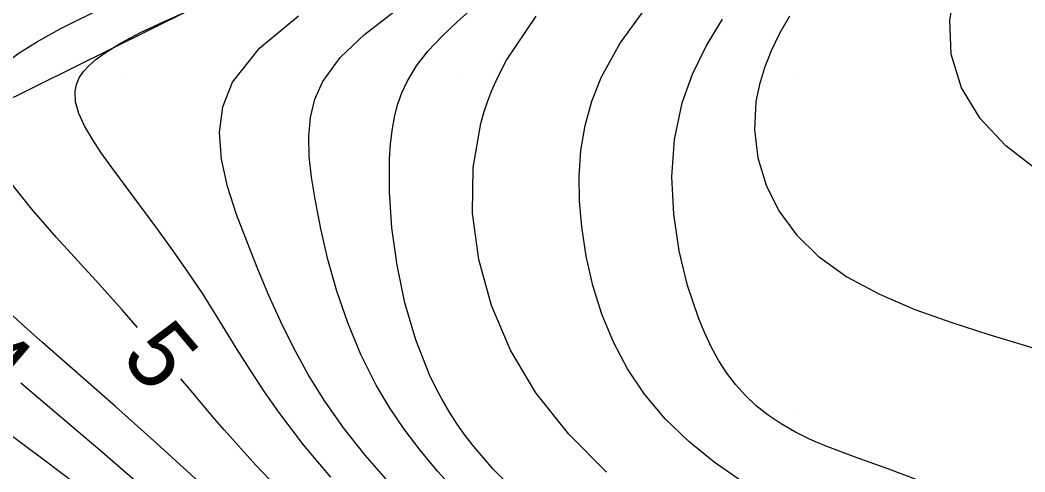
# Model space of a CAD drawing. Extents: x 2602990 to 2605851, y 618069 to 619180.
# Drawn here: x 2603806.86 to 2603836.82, y 618548.16 to 618561.61 of the extents above; entities that cross this region are included whole.
import ezdxf

# ---------------------------------------------------------------- set-up
doc = ezdxf.new("R2010")
doc.units = 0
for name, color, linetype in [('DTM Contours Major', 7, 'Continuous'), ('DTM Contours Minor', 7, 'Continuous'), ('DTM Contours Minor Text', 7, 'Continuous'), ('Exist DTM Breakline', 7, 'Continuous'), ('Exist DTM Crownline', 7, 'Continuous'), ('Exist DTM QL2 LIDAR Elevation Point', 7, 'Continuous'), ('Exist Roads EOP', 7, 'Continuous'), ('PH Exist DTM Obscure Area', 7, 'Continuous')]:
    doc.layers.add(name, color=color, linetype=linetype)

msp = doc.modelspace()

# ---------------------------------------------------------------- linework, layer by layer
at = {"layer": 'DTM Contours Major'}
msp.add_lwpolyline([(2603828.372, 618547.878), (2603827.558, 618548.442), (2603826.795, 618549.061), (2603826.096, 618549.735), (2603825.477, 618550.469), (2603824.974, 618551.221), (2603824.553, 618552.018), (2603824.209, 618552.851), (2603823.94, 618553.709), (2603823.74, 618554.582), (2603823.606, 618555.459), (2603823.541, 618556.221), (2603823.53, 618556.978), (2603823.582, 618557.728), (2603823.704, 618558.47), (2603823.904, 618559.203), (2603824.191, 618559.926), (2603824.75, 618560.928), (2603825.463, 618561.906)], dxfattribs=at)
at = {"layer": 'DTM Contours Minor'}
for points in [[(2603837.174, 618557.155), (2603836.249, 618557.869), (2603835.485, 618558.683), (2603834.927, 618559.593), (2603834.618, 618560.596), (2603834.581, 618561.612), (2603834.764, 618562.68)], [(2603810.362, 618552.458), (2603809.904, 618552.982), (2603809.116, 618553.859), (2603807.947, 618555.139), (2603807.208, 618555.98), (2603806.549, 618556.81), (2603806.026, 618557.611), (2603805.695, 618558.365), (2603805.612, 618559.055), (2603805.721, 618559.481), (2603805.962, 618559.877), (2603806.325, 618560.254), (2603806.8, 618560.619), (2603807.379, 618560.981), (2603808.052, 618561.35), (2603809.376, 618562.005)], [(2603816.124, 618547.996), (2603815.308, 618548.965), (2603814.57, 618549.933), (2603814.149, 618550.536), (2603813.756, 618551.134), (2603813.383, 618551.726), (2603812.665, 618552.888), (2603812.303, 618553.456), (2603811.842, 618554.142), (2603811.373, 618554.809), (2603810.903, 618555.453), (2603809.594, 618557.218), (2603809.28, 618557.658), (2603809.004, 618558.074), (2603808.777, 618558.466), (2603808.61, 618558.833), (2603808.514, 618559.176), (2603808.5, 618559.495), (2603808.541, 618559.698), (2603808.625, 618559.892), (2603808.749, 618560.08), (2603808.914, 618560.263), (2603809.118, 618560.443), (2603809.361, 618560.622), (2603809.855, 618560.929), (2603810.448, 618561.243), (2603811.131, 618561.567), (2603811.893, 618561.904)], [(2603817.845, 618547.857), (2603817.147, 618548.652), (2603816.504, 618549.463), (2603815.921, 618550.291), (2603815.445, 618551.06), (2603815.017, 618551.84), (2603814.629, 618552.626), (2603814.274, 618553.414), (2603813.946, 618554.198), (2603813.638, 618554.974), (2603813.316, 618555.826), (2603813.046, 618556.661), (2603812.863, 618557.474), (2603812.804, 618558.264), (2603812.903, 618559.03), (2603813.197, 618559.768), (2603813.993, 618560.777), (2603815.163, 618561.741)], [(2603819.874, 618547.56), (2603819.309, 618548.178), (2603818.787, 618548.8), (2603818.308, 618549.431), (2603817.871, 618550.074), (2603817.479, 618550.734), (2603817.017, 618551.653), (2603816.629, 618552.594), (2603816.305, 618553.542), (2603816.04, 618554.482), (2603815.826, 618555.4), (2603815.654, 618556.28), (2603815.549, 618556.932), (2603815.481, 618557.554), (2603815.465, 618558.148), (2603815.517, 618558.717), (2603815.652, 618559.261), (2603815.885, 618559.783), (2603816.407, 618560.497), (2603817.125, 618561.185), (2603818.003, 618561.863)], [(2603821.606, 618547.59), (2603820.968, 618548.233), (2603820.384, 618548.908), (2603820.129, 618549.239), (2603819.888, 618549.58), (2603819.662, 618549.93), (2603819.45, 618550.291), (2603819.251, 618550.663), (2603819.067, 618551.048), (2603818.657, 618552.091), (2603818.335, 618553.189), (2603818.099, 618554.311), (2603817.945, 618555.423), (2603817.871, 618556.492), (2603817.875, 618557.485), (2603817.903, 618557.918), (2603817.951, 618558.328), (2603818.021, 618558.718), (2603818.117, 618559.09), (2603818.242, 618559.445), (2603818.398, 618559.784), (2603818.681, 618560.249), (2603819.029, 618560.695), (2603819.435, 618561.13), (2603819.894, 618561.564), (2603820.399, 618562.004)], [(2603824.343, 618548.145), (2603823.217, 618549.278), (2603822.238, 618550.515), (2603821.483, 618551.783), (2603820.914, 618553.115), (2603820.535, 618554.484), (2603820.352, 618555.862), (2603820.371, 618557.222), (2603820.598, 618558.534), (2603820.69, 618558.859), (2603820.796, 618559.179), (2603820.916, 618559.495), (2603821.051, 618559.807), (2603821.2, 618560.116), (2603821.363, 618560.421), (2603822.248, 618561.733)], [(2603833.741, 618547.872), (2603832.759, 618548.238), (2603831.785, 618548.58), (2603830.861, 618548.93), (2603830.398, 618549.133), (2603829.961, 618549.35), (2603829.551, 618549.586), (2603829.168, 618549.842), (2603828.812, 618550.122), (2603828.485, 618550.428), (2603828.199, 618550.747), (2603827.937, 618551.092), (2603827.696, 618551.465), (2603827.475, 618551.864), (2603827.272, 618552.29), (2603827.085, 618552.744), (2603826.761, 618553.704), (2603826.51, 618554.742), (2603826.349, 618555.831), (2603826.297, 618556.946), (2603826.375, 618558.06), (2603826.6, 618559.147), (2603826.906, 618560.008), (2603827.312, 618560.838), (2603827.805, 618561.645)], [(2603829.797, 618561.73), (2603829.506, 618561.212), (2603829.258, 618560.701), (2603829.056, 618560.196), (2603828.903, 618559.694), (2603828.802, 618559.192), (2603828.753, 618558.345), (2603828.854, 618557.51), (2603829.101, 618556.701), (2603829.487, 618555.933), (2603830.008, 618555.222), (2603830.658, 618554.582), (2603831.514, 618553.97), (2603832.485, 618553.447), (2603833.538, 618552.996), (2603834.638, 618552.602), (2603835.749, 618552.248), (2603837.423, 618551.737)], [(2603821.287, 618540.1), (2603821.008, 618540.301), (2603820.593, 618540.607), (2603820.177, 618540.92), (2603819.758, 618541.243), (2603819.336, 618541.575), (2603817.952, 618542.712), (2603816.544, 618543.925), (2603815.134, 618545.18), (2603813.745, 618546.441), (2603810.937, 618549.003), (2603809.707, 618550.1), (2603807.527, 618552.011), (2603807.076, 618552.41), (2603805.88, 618553.494)], [(2603810.59, 618547.63), (2603809.318, 618548.73), (2603806.884, 618550.799)], [(2603814.927, 618547.268), (2603813.888, 618548.359), (2603812.939, 618549.409), (2603812.598, 618549.804), (2603811.955, 618550.568), (2603811.654, 618550.931)], [(2603808.469, 618547.825), (2603807.578, 618548.503), (2603805.807, 618549.82)]]:
    msp.add_lwpolyline(points, dxfattribs=at)
at = {"layer": 'Exist DTM Breakline'}
msp.add_spline([(2603647.352, 618520.802), (2603704.337, 618541.966), (2603758.983, 618562.663), (2603811.118, 618582.434), (2603865.604, 618602.567), (2603913.966, 618621.231), (2603963.574, 618640.143), (2603974.725, 618636.355), (2603978.77, 618630.138), (2603971.844, 618627.992), (2603956.88, 618621.982), (2603923.969, 618609.772), (2603877.426, 618591.796), (2603827.273, 618571.857), (2603776.875, 618552.809), (2603720.479, 618530.104), (2603675.109, 618514.176), (2603657.355, 618505.354), (2603640.368, 618498.804), (2603619.191, 618491.366), (2603591.676, 618480.386)], degree=3, dxfattribs=at)
at = {"layer": 'Exist DTM Crownline'}
msp.add_spline([(2603233.488, 618380.754), (2603285.185, 618400.095), (2603335.457, 618418.629), (2603390.812, 618439.069), (2603440.087, 618457.325), (2603493.996, 618477.231), (2603542.655, 618495.301), (2603600.808, 618516.867), (2603653.659, 618536.362), (2603706.222, 618555.742), (2603764.811, 618577.593), (2603823.52, 618599.847), (2603878.564, 618620.56), (2603937.951, 618643.078), (2603997.369, 618665.789), (2604036.209, 618680.665), (2604055.311, 618688.017)], degree=3, dxfattribs=at)
at = {"layer": 'Exist DTM QL2 LIDAR Elevation Point'}
for p, q in [((2603810, 618560), (2603810, 618560)), ((2603820, 618560), (2603820, 618560)), ((2603830, 618560), (2603830, 618560)), ((2603810, 618550), (2603810, 618550)), ((2603820, 618550), (2603820, 618550)), ((2603830, 618550), (2603830, 618550))]:
    msp.add_line(p, q, dxfattribs=at)
at = {"layer": 'Exist Roads EOP'}
for points in [[(2603230.17, 618389.98), (2603282.929, 618409.597), (2603332.773, 618427.868), (2603388.167, 618448.413), (2603437.203, 618466.721), (2603490.778, 618486.527), (2603539.039, 618504.558), (2603597.451, 618526.156), (2603651.053, 618545.972), (2603705.208, 618566.084), (2603762.02, 618587.183), (2603820.334, 618609.162), (2603876.341, 618629.99), (2603934.909, 618652.28), (2603996.409, 618675.568), (2604033.216, 618689.957), (2604052.01, 618697.199)], [(2604034.633, 618668.486), (2603984.89, 618650.123), (2603936.767, 618631.654), (2603888.195, 618613.335), (2603837.766, 618594.258), (2603782.918, 618573.705), (2603731.939, 618554.39), (2603671.126, 618532.171), (2603621.822, 618514.106), (2603561.545, 618491.877), (2603506.421, 618471.293), (2603452.163, 618451.33), (2603398.364, 618431.316), (2603341.431, 618410.355), (2603281.65, 618388.199), (2603223.033, 618366.475), (2603185.717, 618352.612)]]:
    msp.add_spline(points, degree=3, dxfattribs=at)
at = {"layer": 'PH Exist DTM Obscure Area'}
msp.add_lwpolyline([(2603611.669, 618481.486), (2603621.832, 618487.193), (2603634.854, 618493.342), (2603647.569, 618502.487), (2603662.594, 618512.341), (2603675.88, 618519.311), (2603694.34, 618526.885), (2603713.833, 618527.652), (2603730.339, 618527.158), (2603742.923, 618535.893), (2603753.597, 618544.606), (2603767.139, 618552.942), (2603782.778, 618556.802), (2603798.072, 618555.067), (2603811.904, 618561.907)], dxfattribs=at)

# ---------------------------------------------------------------- texts
at = {"layer": 'DTM Contours Minor Text'}
for s, rotation, p in [('5', 310.2395, (2603809.829, 618551.553)), ('4', 319.4698, (2603804.977, 618551.113))]:
    msp.add_text(s, height=2, rotation=rotation, dxfattribs=at).set_placement(p)

doc.saveas('drawing.dxf')
